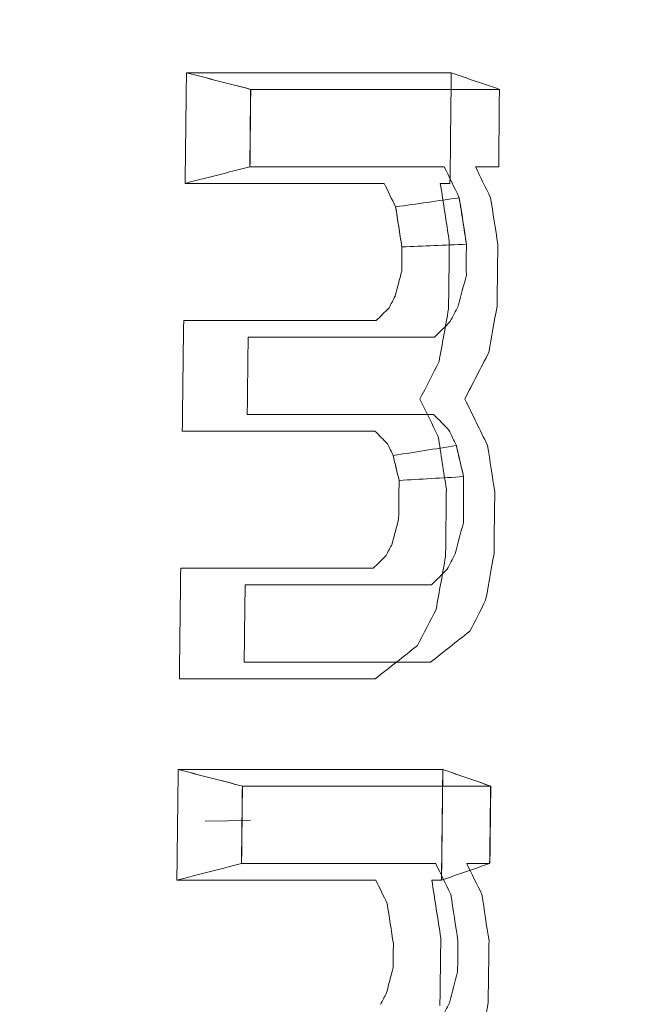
# Model space of a CAD drawing. Header units: millimetres. Extents: x -10 to 594, y 0 to 420.
# Tile 382 of 656: x 203.8652 to 203.9296, y 280.1017 to 280.2027. Entities that reach past the tile are written whole.
import ezdxf

# ---------------------------------------------------------------- set-up
doc = ezdxf.new("R2010")
doc.units = ezdxf.units.MM
doc.layers.add('1', color=7, linetype='Continuous', true_color=0xffffff)

msp = doc.modelspace()

# ---------------------------------------------------------------- linework, layer by layer
at = {"layer": '1', "color": 155, "linetype": 'Continuous', "lineweight": 18}
msp.add_line((203.88881, 280.12056), (203.88415, 280.12047), dxfattribs=at)
for points, knots in [([(203.87674, 278.47357), (203.79781, 278.47341), (203.64099, 278.50646), (203.34149, 278.70034), (203.01215, 279.17146), (202.74375, 280.01789), (202.64785, 281.01625), (202.74375, 282.01461), (203.01215, 282.86104), (203.34149, 283.33215), (203.64099, 283.52603), (203.79781, 283.55909), (203.87674, 283.55892)], [0, 0, 0, 0, 0.0625, 0.125, 0.25, 0.375, 0.5, 0.625, 0.75, 0.875, 0.9375, 1, 1, 1, 1]), ([(203.87674, 283.55892), (203.79781, 283.55909), (203.64099, 283.52603), (203.34149, 283.33215), (203.01215, 282.86104), (202.74375, 282.01461), (202.64785, 281.01625), (202.74375, 280.01789), (203.01215, 279.17146), (203.34149, 278.70034), (203.64099, 278.50646), (203.79781, 278.47341), (203.87674, 278.47357)], [0, 0, 0, 0, 0.0625, 0.125, 0.25, 0.375, 0.5, 0.625, 0.75, 0.875, 0.9375, 1, 1, 1, 1]), ([(203.89065, 278.4889), (203.81225, 278.48873), (203.6565, 278.52159), (203.35905, 278.7143), (203.032, 279.18258), (202.76552, 280.0239), (202.67033, 281.01625), (202.76552, 282.00859), (203.032, 282.84992), (203.35905, 283.31819), (203.6565, 283.51091), (203.81225, 283.54376), (203.89065, 283.54359)], [0, 0, 0, 0, 0.0625, 0.125, 0.25, 0.375, 0.5, 0.625, 0.75, 0.875, 0.9375, 1, 1, 1, 1]), ([(203.89065, 283.54359), (203.81225, 283.54376), (203.6565, 283.51091), (203.35905, 283.31819), (203.032, 282.84992), (202.76552, 282.00859), (202.67033, 281.01625), (202.76552, 280.0239), (203.032, 279.18258), (203.35905, 278.7143), (203.6565, 278.52159), (203.81225, 278.48873), (203.89065, 278.4889)], [0, 0, 0, 0, 0.0625, 0.125, 0.25, 0.375, 0.5, 0.625, 0.75, 0.875, 0.9375, 1, 1, 1, 1]), ([(203.9277, 283.34978), (203.85515, 283.34994), (203.71099, 283.3196), (203.43567, 283.14166), (203.13328, 282.7093), (202.88785, 281.93249), (202.80052, 281.01625), (202.88785, 280.1), (203.13328, 279.32319), (203.43567, 278.89083), (203.71099, 278.71289), (203.85515, 278.68255), (203.9277, 278.68271)], [0, 0, 0, 0, 0.0625, 0.125, 0.25, 0.375, 0.5, 0.625, 0.75, 0.875, 0.9375, 1, 1, 1, 1]), ([(203.9277, 278.68271), (203.85515, 278.68255), (203.71099, 278.71289), (203.43567, 278.89083), (203.13328, 279.32319), (202.88785, 280.1), (202.80052, 281.01625), (202.88785, 281.93249), (203.13328, 282.7093), (203.43567, 283.14166), (203.71099, 283.3196), (203.85515, 283.34994), (203.9277, 283.34978)], [0, 0, 0, 0, 0.0625, 0.125, 0.25, 0.375, 0.5, 0.625, 0.75, 0.875, 0.9375, 1, 1, 1, 1]), ([(204.40352, 278.79375), (204.33394, 278.7936), (204.19588, 278.82249), (203.93276, 278.99196), (203.64432, 279.40375), (203.41025, 280.1436), (203.32698, 281.01625), (203.41025, 281.88889), (203.64432, 282.62874), (203.93276, 283.04053), (204.19588, 283.21), (204.33394, 283.23889), (204.40352, 283.23875)], [0, 0, 0, 0, 0.0625, 0.125, 0.25, 0.375, 0.5, 0.625, 0.75, 0.875, 0.9375, 1, 1, 1, 1]), ([(204.40352, 283.23875), (204.40271, 283.23875), (204.40107, 283.23875), (204.39862, 283.23873), (204.39617, 283.23871), (204.39372, 283.23867), (204.39127, 283.23862), (204.38882, 283.23856), (204.38637, 283.23849), (204.38392, 283.23841), (204.38148, 283.23831), (204.37903, 283.2382), (204.37658, 283.23808), (204.37414, 283.23795), (204.37169, 283.23781), (204.36925, 283.23765), (204.36681, 283.23748), (204.36437, 283.2373), (204.36193, 283.23711), (204.35949, 283.23691), (204.35705, 283.23669), (204.35461, 283.23646), (204.35217, 283.23622), (204.34973, 283.23597), (204.34729, 283.23571), (204.34486, 283.23543), (204.34242, 283.23515), (204.33999, 283.23485), (204.33755, 283.23453), (204.33512, 283.23421), (204.33269, 283.23388), (204.33026, 283.23353), (204.32782, 283.23317), (204.32539, 283.2328), (204.32296, 283.23242), (204.32053, 283.23202), (204.31811, 283.23161), (204.31568, 283.2312), (204.31325, 283.23076), (204.31082, 283.23032), (204.3084, 283.22987), (204.30597, 283.2294), (204.30355, 283.22892), (204.30113, 283.22843), (204.2987, 283.22793), (204.29628, 283.22741), (204.29386, 283.22689), (204.29144, 283.22635), (204.28902, 283.2258), (204.2866, 283.22524), (204.28418, 283.22466), (204.28176, 283.22408), (204.27934, 283.22348), (204.27692, 283.22287), (204.27451, 283.22225), (204.27209, 283.22161), (204.26968, 283.22097), (204.26726, 283.22031), (204.26485, 283.21964), (204.26243, 283.21896), (204.26002, 283.21827), (204.25761, 283.21756), (204.2552, 283.21684), (204.25279, 283.21611), (204.25038, 283.21537), (204.24797, 283.21462), (204.24556, 283.21385), (204.24315, 283.21308), (204.24074, 283.21229), (204.23834, 283.21149), (204.23593, 283.21067), (204.23352, 283.20985), (204.23112, 283.20901), (204.22871, 283.20816), (204.22631, 283.2073), (204.22391, 283.20643), (204.2215, 283.20555), (204.2191, 283.20465), (204.2167, 283.20374), (204.2143, 283.20282), (204.2119, 283.20189), (204.2095, 283.20094), (204.2071, 283.19999), (204.2047, 283.19902), (204.2023, 283.19804), (204.1999, 283.19705), (204.18479, 283.19072), (204.15713, 283.17787), (204.1173, 283.15582), (204.07802, 283.13051), (204.03929, 283.10193), (203.99797, 283.06746), (203.95432, 283.02621), (203.90866, 282.97716), (203.86414, 282.9233), (203.82084, 282.86476), (203.77892, 282.80184), (203.73854, 282.73473), (203.69979, 282.66355), (203.6627, 282.5884), (203.62734, 282.50947), (203.59381, 282.42691), (203.56215, 282.34083), (203.52913, 282.2415), (203.49572, 282.1281), (203.46318, 281.99979), (203.43707, 281.87842), (203.41636, 281.76547), (203.40009, 281.66198), (203.38623, 281.55674), (203.37481, 281.44998), (203.36586, 281.34218), (203.35944, 281.23381), (203.35559, 281.12513), (203.35431, 281.01625), (203.35559, 280.90737), (203.35944, 280.79869), (203.36586, 280.69032), (203.37481, 280.58252), (203.38623, 280.47576), (203.40009, 280.37052), (203.41635, 280.26703), (203.435, 280.16536), (203.45597, 280.06574), (203.47923, 279.96839), (203.50473, 279.87344), (203.53242, 279.78108), (203.56215, 279.69166), (203.5938, 279.60559), (203.62734, 279.52303), (203.66269, 279.44409), (203.69978, 279.36894), (203.73854, 279.29777), (203.77891, 279.23066), (203.82084, 279.16773), (203.86414, 279.1092), (203.90865, 279.05534), (203.95432, 279.00629), (204.00109, 278.96208), (204.04887, 278.92281), (204.09755, 278.8886), (204.14711, 278.8595), (204.18209, 278.84287), (204.20193, 278.8346), (204.20637, 278.83279), (204.2108, 278.83103), (204.21523, 278.8293), (204.21967, 278.82762), (204.22411, 278.82598), (204.22855, 278.82438), (204.233, 278.82282), (204.23744, 278.8213), (204.24189, 278.81982), (204.24634, 278.81838), (204.25079, 278.81698), (204.25525, 278.81563), (204.2597, 278.81431), (204.26416, 278.81304), (204.26862, 278.8118), (204.27309, 278.81061), (204.27755, 278.80946), (204.28202, 278.80834), (204.28649, 278.80727), (204.29096, 278.80624), (204.29543, 278.80525), (204.29991, 278.8043), (204.30439, 278.8034), (204.30887, 278.80253), (204.31335, 278.8017), (204.31784, 278.80092), (204.32233, 278.80017), (204.32682, 278.79947), (204.33131, 278.79881), (204.33581, 278.79818), (204.3403, 278.7976), (204.3448, 278.79706), (204.34931, 278.79656), (204.35381, 278.7961), (204.35832, 278.79568), (204.36283, 278.7953), (204.36734, 278.79497), (204.37185, 278.79467), (204.37637, 278.79442), (204.38089, 278.7942), (204.38541, 278.79403), (204.38994, 278.79389), (204.39446, 278.7938), (204.39899, 278.79375), (204.40201, 278.79375), (204.40352, 278.79375)], [0, 0, 0, 0, 0.000746, 0.001492, 0.002237, 0.002983, 0.003728, 0.004473, 0.005218, 0.005962, 0.006707, 0.007451, 0.008195, 0.008939, 0.009683, 0.010427, 0.01117, 0.011913, 0.012657, 0.0134, 0.014143, 0.014885, 0.015628, 0.016371, 0.017113, 0.017855, 0.018598, 0.01934, 0.020082, 0.020824, 0.021566, 0.022307, 0.023049, 0.023791, 0.024532, 0.025274, 0.026015, 0.026757, 0.027498, 0.028239, 0.02898, 0.029722, 0.030463, 0.031204, 0.031945, 0.032686, 0.033427, 0.034168, 0.034909, 0.03565, 0.036391, 0.037132, 0.037874, 0.038615, 0.039356, 0.040097, 0.040838, 0.041579, 0.04232, 0.043062, 0.043803, 0.044545, 0.045286, 0.046027, 0.046769, 0.047511, 0.048252, 0.048994, 0.049736, 0.050478, 0.05122, 0.051962, 0.052705, 0.053447, 0.054189, 0.054932, 0.055675, 0.056418, 0.057161, 0.057904, 0.058647, 0.05939, 0.060134, 0.060878, 0.061621, 0.062365, 0.06311, 0.075698, 0.088229, 0.100725, 0.113207, 0.125697, 0.14129, 0.156857, 0.172441, 0.188081, 0.20372, 0.219302, 0.234867, 0.250452, 0.266047, 0.281627, 0.297231, 0.312895, 0.333766, 0.354549, 0.375329, 0.390906, 0.406468, 0.422052, 0.437697, 0.453344, 0.468917, 0.484456, 0.499999, 0.515541, 0.531079, 0.546652, 0.5623, 0.577944, 0.593528, 0.60909, 0.624668, 0.640257, 0.655835, 0.67144, 0.687107, 0.70277, 0.718373, 0.733954, 0.74955, 0.765134, 0.780698, 0.796281, 0.811921, 0.82756, 0.843143, 0.858711, 0.874306, 0.889914, 0.905519, 0.921164, 0.93689, 0.938265, 0.93964, 0.941013, 0.942387, 0.94376, 0.945132, 0.946504, 0.947876, 0.949247, 0.950618, 0.951989, 0.953359, 0.954729, 0.956099, 0.957469, 0.958839, 0.960208, 0.961578, 0.962947, 0.964317, 0.965686, 0.967055, 0.968425, 0.969794, 0.971164, 0.972534, 0.973903, 0.975274, 0.976644, 0.978014, 0.979385, 0.980756, 0.982128, 0.9835, 0.984872, 0.986244, 0.987618, 0.988991, 0.990365, 0.99174, 0.993115, 0.994491, 0.995867, 0.997244, 0.998622, 1, 1, 1, 1]), ([(203.90936, 280.19721), (203.90484, 280.19721), (203.8958, 280.19721), (203.88675, 280.19721), (203.88223, 280.19721)], [0, 0, 0, 0, 0.500114, 1, 1, 1, 1]), ([(203.91429, 280.19551), (203.91125, 280.19551), (203.90276, 280.19551), (203.89427, 280.19551), (203.88882, 280.19551)], [0, 0, 0, 0, 0.358282, 1, 1, 1, 1]), ([(203.88874, 280.18757), (203.89418, 280.18757), (203.90082, 280.18757), (203.90746, 280.18757), (203.90865, 280.18757)], [0, 0, 0, 0, 0.820215, 1, 1, 1, 1]), ([(203.91091, 280.17962), (203.91079, 280.18042), (203.91054, 280.18201), (203.9103, 280.18359), (203.91017, 280.18438)], [0, 0, 0, 0, 0.503105, 1, 1, 1, 1]), ([(203.90366, 280.18346), (203.90377, 280.1828), (203.90398, 280.18143), (203.90419, 280.18005), (203.9043, 280.17935)], [0, 0, 0, 0, 0.485197, 1, 1, 1, 1]), ([(203.91092, 280.17963), (203.91092, 280.17956), (203.91092, 280.17941), (203.91091, 280.17914), (203.9109, 280.1788), (203.91088, 280.17843), (203.91087, 280.17803), (203.91087, 280.17765), (203.91089, 280.17722), (203.9109, 280.17683), (203.91091, 280.17656), (203.91091, 280.17646)], [0, 0, 0, 0, 0.064974, 0.148061, 0.249291, 0.393052, 0.498824, 0.622269, 0.749059, 0.90448, 1, 1, 1, 1]), ([(203.90765, 280.17011), (203.90672, 280.17011), (203.90036, 280.17011), (203.89399, 280.17011), (203.88856, 280.17011)], [0, 0, 0, 0, 0.145833, 1, 1, 1, 1]), ([(203.88846, 280.16217), (203.8939, 280.16217), (203.90026, 280.16217), (203.90662, 280.16217), (203.90755, 280.16217)], [0, 0, 0, 0, 0.854167, 1, 1, 1, 1]), ([(203.91063, 280.1558), (203.9105, 280.15634), (203.91025, 280.1574), (203.90999, 280.15846), (203.90987, 280.15898)], [0, 0, 0, 0, 0.505514, 1, 1, 1, 1]), ([(203.9034, 280.15797), (203.90351, 280.15753), (203.90371, 280.15667), (203.90392, 280.15582), (203.90402, 280.15541)], [0, 0, 0, 0, 0.521607, 1, 1, 1, 1]), ([(203.91063, 280.15582), (203.91063, 280.15549), (203.91062, 280.1547), (203.91062, 280.15344), (203.91061, 280.15218), (203.9106, 280.15139), (203.9106, 280.15106)], [0, 0, 0, 0, 0.208346, 0.5, 0.791658, 1, 1, 1, 1]), ([(203.90734, 280.14471), (203.90641, 280.14471), (203.90005, 280.14471), (203.89368, 280.14471), (203.88825, 280.14471)], [0, 0, 0, 0, 0.145833, 1, 1, 1, 1]), ([(203.88815, 280.13677), (203.89358, 280.13677), (203.89995, 280.13677), (203.90631, 280.13677), (203.90724, 280.13677)], [0, 0, 0, 0, 0.854167, 1, 1, 1, 1]), ([(203.9085, 280.12577), (203.90398, 280.12577), (203.89495, 280.12577), (203.88591, 280.12577), (203.88139, 280.12577)], [0, 0, 0, 0, 0.50009, 1, 1, 1, 1]), ([(203.90835, 280.11443), (203.90838, 280.11632), (203.90843, 280.1201), (203.90847, 280.12388), (203.9085, 280.12577)], [0, 0, 0, 0, 0.499987, 1, 1, 1, 1]), ([(203.88797, 280.12407), (203.8922, 280.12407), (203.90068, 280.12407), (203.90917, 280.12407), (203.91341, 280.12407)], [0, 0, 0, 0, 0.499582, 1, 1, 1, 1]), ([(203.91341, 280.12407), (203.91037, 280.12407), (203.90189, 280.12407), (203.89341, 280.12407), (203.88797, 280.12407)], [0, 0, 0, 0, 0.358534, 1, 1, 1, 1]), ([(203.88788, 280.11613), (203.89331, 280.11613), (203.89994, 280.11613), (203.90657, 280.11613), (203.90777, 280.11613)], [0, 0, 0, 0, 0.820132, 1, 1, 1, 1])]:
    msp.add_open_spline(points, degree=3, knots=knots, dxfattribs=at)
for points, degree in [([(203.8664, 279.73949), (203.84234, 279.79248), (203.81629, 279.93097), (203.81629, 280.08089), (203.84233, 280.21941), (203.89045, 280.32543), (203.95333, 280.38282), (204.0214, 280.38283), (204.08429, 280.32547), (204.10836, 280.27245)], 2), ([(204.10836, 280.27245), (204.1044, 280.28117), (204.09609, 280.29775), (204.08259, 280.31982), (204.06816, 280.33886), (204.05296, 280.3547), (204.03713, 280.36718), (204.02081, 280.37618), (204.00418, 280.38162), (203.98738, 280.38343), (203.97058, 280.38162), (203.95395, 280.37618), (203.93764, 280.36718), (203.9218, 280.3547), (203.9066, 280.33886), (203.89218, 280.31982), (203.87867, 280.29775), (203.86621, 280.27288), (203.85491, 280.24543), (203.8449, 280.21568), (203.83625, 280.1839), (203.82906, 280.15042), (203.82339, 280.11554), (203.81931, 280.07961), (203.81684, 280.04296), (203.81601, 280.00597), (203.81684, 279.96897), (203.81931, 279.93233), (203.82339, 279.89639), (203.82906, 279.86152), (203.83625, 279.82803), (203.8449, 279.79626), (203.85491, 279.7665), (203.86244, 279.74821), (203.8664, 279.73949)], 3), ([(203.85584, 279.75295), (203.85208, 279.76123), (203.84493, 279.77861), (203.83542, 279.80686), (203.82721, 279.83702), (203.82038, 279.86882), (203.815, 279.90193), (203.81112, 279.93605), (203.80878, 279.97084), (203.808, 280.00597), (203.80878, 280.04109), (203.81112, 280.07588), (203.815, 280.11), (203.82038, 280.14312), (203.82721, 280.17491), (203.83542, 280.20508), (203.84493, 280.23333), (203.85565, 280.25939), (203.86748, 280.283), (203.88031, 280.30396), (203.894, 280.32204), (203.90844, 280.33707), (203.92347, 280.34892), (203.93896, 280.35747), (203.95476, 280.36263), (203.9707, 280.36436), (203.98665, 280.36263), (204.00245, 280.35747), (204.01793, 280.34892), (204.03297, 280.33707), (204.0474, 280.32204), (204.0611, 280.30396), (204.07392, 280.283), (204.08181, 280.26726), (204.08557, 280.25898)], 3), ([(203.8664, 279.73949), (203.87036, 279.73077), (203.87867, 279.71418), (203.89218, 279.69212), (203.9066, 279.67307), (203.9218, 279.65723), (203.93764, 279.64475), (203.95395, 279.63575), (203.97058, 279.63032), (203.98738, 279.6285), (204.00418, 279.63032), (204.02081, 279.63575), (204.03713, 279.64475), (204.05296, 279.65723), (204.06816, 279.67307), (204.08259, 279.69212), (204.09609, 279.71418), (204.10856, 279.73906), (204.11985, 279.7665), (204.12987, 279.79626), (204.13851, 279.82803), (204.1457, 279.86152), (204.15137, 279.89639), (204.15545, 279.93233), (204.15792, 279.96897), (204.15875, 280.00597), (204.15792, 280.04296), (204.15545, 280.07961), (204.15137, 280.11554), (204.1457, 280.15042), (204.13851, 280.1839), (204.12987, 280.21568), (204.11985, 280.24543), (204.11232, 280.26373), (204.10836, 280.27245)], 3), ([(204.10836, 280.27245), (204.13242, 280.21945), (204.15847, 280.08097), (204.15848, 279.93104), (204.13243, 279.79252), (204.08431, 279.6865), (204.02143, 279.62911), (203.95337, 279.6291), (203.89047, 279.68647), (203.8664, 279.73949)], 2), ([(204.08557, 280.25898), (204.08933, 280.2507), (204.09648, 280.23333), (204.10599, 280.20508), (204.1142, 280.17491), (204.12102, 280.14312), (204.1264, 280.11), (204.13028, 280.07588), (204.13263, 280.04109), (204.13341, 280.00597), (204.13263, 279.97084), (204.13028, 279.93605), (204.1264, 279.90193), (204.12102, 279.86882), (204.1142, 279.83702), (204.10599, 279.80686), (204.09648, 279.77861), (204.08575, 279.75255), (204.07392, 279.72893), (204.0611, 279.70798), (204.0474, 279.6899), (204.03297, 279.67486), (204.01793, 279.66301), (204.00245, 279.65446), (203.98665, 279.6493), (203.9707, 279.64758), (203.95476, 279.6493), (203.93896, 279.65446), (203.92347, 279.66301), (203.90844, 279.67486), (203.894, 279.6899), (203.88031, 279.70798), (203.86748, 279.72893), (203.8596, 279.74467), (203.85584, 279.75295)], 3), ([(203.88223, 280.19721), (203.88219, 280.19343), (203.88214, 280.18965), (203.8821, 280.18587)], 3), ([(203.8821, 280.18587), (203.88215, 280.18965), (203.88219, 280.19343), (203.88223, 280.19721)], 3), ([(203.88223, 280.19721), (203.88443, 280.19664), (203.88662, 280.19607), (203.88882, 280.19551)], 3), ([(203.88881, 280.19551), (203.88662, 280.19608), (203.88442, 280.19664), (203.88223, 280.19721)], 3), ([(203.88223, 280.19721), (203.89128, 280.19721), (203.90032, 280.19721), (203.90936, 280.19721)], 3), ([(203.90936, 280.19721), (203.90932, 280.19343), (203.90928, 280.18965), (203.90923, 280.18587)], 3), ([(203.91429, 280.19551), (203.91265, 280.19607), (203.911, 280.19664), (203.90936, 280.19721)], 3), ([(203.88873, 280.18757), (203.88875, 280.19022), (203.88878, 280.19286), (203.88881, 280.19551)], 3), ([(203.88882, 280.19551), (203.88879, 280.19286), (203.88877, 280.19022), (203.88874, 280.18757)], 3), ([(203.88882, 280.19551), (203.89731, 280.19551), (203.9058, 280.19551), (203.91429, 280.19551)], 3), ([(203.91422, 280.18757), (203.91425, 280.19022), (203.91427, 280.19286), (203.91429, 280.19551)], 3), ([(203.8821, 280.18587), (203.88431, 280.18644), (203.88652, 280.187), (203.88873, 280.18757)], 3), ([(203.90865, 280.18757), (203.90916, 280.18651), (203.90967, 280.18545), (203.91018, 280.1844)], 3), ([(203.91184, 280.18757), (203.91263, 280.18757), (203.91343, 280.18757), (203.91422, 280.18757)], 3), ([(203.91339, 280.1844), (203.91287, 280.18545), (203.91235, 280.18651), (203.91184, 280.18757)], 3), ([(203.90249, 280.18587), (203.8957, 280.18587), (203.8889, 280.18587), (203.8821, 280.18587)], 3), ([(203.90366, 280.18346), (203.90327, 280.18427), (203.90288, 280.18507), (203.90249, 280.18587)], 3), ([(203.90824, 280.18587), (203.90855, 280.18388), (203.90886, 280.1819), (203.90916, 280.17991)], 3), ([(203.90923, 280.18587), (203.9089, 280.18587), (203.90857, 280.18587), (203.90824, 280.18587)], 3), ([(203.91017, 280.18438), (203.908, 280.18408), (203.90583, 280.18377), (203.90366, 280.18346)], 3), ([(203.91018, 280.1844), (203.91043, 280.18281), (203.91068, 280.18122), (203.91092, 280.17963)], 3), ([(203.91413, 280.17963), (203.91388, 280.18122), (203.91364, 280.18281), (203.91339, 280.1844)], 3), ([(203.9043, 280.17935), (203.90409, 280.18072), (203.90388, 280.18209), (203.90366, 280.18346)], 3), ([(203.90428, 280.17687), (203.90429, 280.1777), (203.90429, 280.17852), (203.9043, 280.17935)], 3), ([(203.9043, 280.17935), (203.9065, 280.17944), (203.90871, 280.17953), (203.91091, 280.17962)], 3), ([(203.90916, 280.17991), (203.90914, 280.17761), (203.90911, 280.17531), (203.90908, 280.173)], 3), ([(203.91405, 280.17328), (203.91408, 280.1754), (203.9141, 280.17752), (203.91413, 280.17963)], 3), ([(203.9036, 280.1743), (203.90383, 280.17516), (203.90405, 280.17601), (203.90428, 280.17687)], 3), ([(203.91091, 280.17646), (203.91063, 280.1754), (203.91035, 280.17434), (203.91007, 280.17328)], 3), ([(203.90299, 280.1731), (203.90319, 280.1735), (203.9034, 280.1739), (203.9036, 280.1743)], 3), ([(203.90168, 280.17181), (203.90211, 280.17224), (203.90255, 280.17267), (203.90299, 280.1731)], 3), ([(203.90908, 280.173), (203.90876, 280.1712), (203.90844, 280.16939), (203.90811, 280.16759)], 3), ([(203.91007, 280.17328), (203.9098, 280.17275), (203.90953, 280.17222), (203.90926, 280.1717)], 3), ([(203.9132, 280.16852), (203.91348, 280.17011), (203.91377, 280.1717), (203.91405, 280.17328)], 3), ([(203.88181, 280.16047), (203.88186, 280.16425), (203.8819, 280.16803), (203.88195, 280.17181)], 3), ([(203.88195, 280.17181), (203.88852, 280.17181), (203.8951, 280.17181), (203.90168, 280.17181)], 3), ([(203.90926, 280.1717), (203.90872, 280.17117), (203.90819, 280.17064), (203.90765, 280.17011)], 3), ([(203.88856, 280.17011), (203.88852, 280.16746), (203.88849, 280.16482), (203.88846, 280.16217)], 3), ([(203.91075, 280.16376), (203.91157, 280.16535), (203.91238, 280.16693), (203.9132, 280.16852)], 3), ([(203.90811, 280.16759), (203.90746, 280.16631), (203.9068, 280.16503), (203.90615, 280.16376)], 3), ([(203.90615, 280.16376), (203.90677, 280.16248), (203.9074, 280.1612), (203.90802, 280.15993)], 3), ([(203.91308, 280.159), (203.9123, 280.16058), (203.91153, 280.16217), (203.91075, 280.16376)], 3), ([(203.90755, 280.16217), (203.90808, 280.16164), (203.9086, 280.16111), (203.90912, 280.16058)], 3), ([(203.90154, 280.16047), (203.89497, 280.16047), (203.88839, 280.16047), (203.88181, 280.16047)], 3), ([(203.90282, 280.15918), (203.9024, 280.15961), (203.90197, 280.16004), (203.90154, 280.16047)], 3), ([(203.90802, 280.15993), (203.9083, 280.15812), (203.90858, 280.15632), (203.90886, 280.15451)], 3), ([(203.90912, 280.16058), (203.90937, 280.16005), (203.90963, 280.15952), (203.90988, 280.159)], 3), ([(203.90341, 280.15797), (203.90321, 280.15837), (203.90302, 280.15878), (203.90282, 280.15918)], 3), ([(203.90987, 280.15898), (203.90771, 280.15864), (203.90556, 280.15831), (203.9034, 280.15797)], 3), ([(203.90988, 280.159), (203.91013, 280.15794), (203.91038, 280.15688), (203.91063, 280.15582)], 3), ([(203.91382, 280.15423), (203.91357, 280.15582), (203.91333, 280.15741), (203.91308, 280.159)], 3), ([(203.90402, 280.15541), (203.90381, 280.15627), (203.90361, 280.15712), (203.90341, 280.15797)], 3), ([(203.90402, 280.15541), (203.90622, 280.15554), (203.90842, 280.15567), (203.91063, 280.1558)], 3), ([(203.90397, 280.15147), (203.90399, 280.15278), (203.904, 280.1541), (203.90402, 280.15541)], 3), ([(203.90886, 280.15451), (203.90883, 280.15221), (203.9088, 280.14991), (203.90878, 280.1476)], 3), ([(203.91374, 280.14788), (203.91376, 280.15), (203.91379, 280.15212), (203.91382, 280.15423)], 3), ([(203.9033, 280.1489), (203.90352, 280.14976), (203.90375, 280.15061), (203.90397, 280.15147)], 3), ([(203.9106, 280.15106), (203.91032, 280.15), (203.91004, 280.14894), (203.90976, 280.14788)], 3), ([(203.90268, 280.1477), (203.90289, 280.1481), (203.90309, 280.1485), (203.9033, 280.1489)], 3), ([(203.90137, 280.14641), (203.90181, 280.14684), (203.90225, 280.14727), (203.90268, 280.1477)], 3), ([(203.90976, 280.14788), (203.90949, 280.14735), (203.90922, 280.14682), (203.90895, 280.1463)], 3), ([(203.91288, 280.14312), (203.91317, 280.14471), (203.91345, 280.1463), (203.91374, 280.14788)], 3), ([(203.90878, 280.1476), (203.90845, 280.1458), (203.90813, 280.14399), (203.90781, 280.14219)], 3), ([(203.88151, 280.13507), (203.88156, 280.13885), (203.8816, 280.14263), (203.88165, 280.14641)], 3), ([(203.88165, 280.14641), (203.88822, 280.14641), (203.8948, 280.14641), (203.90137, 280.14641)], 3), ([(203.90895, 280.1463), (203.90841, 280.14577), (203.90787, 280.14524), (203.90734, 280.14471)], 3), ([(203.88825, 280.14471), (203.88821, 280.14206), (203.88818, 280.13942), (203.88815, 280.13677)], 3), ([(203.91125, 280.13995), (203.9118, 280.141), (203.91234, 280.14206), (203.91288, 280.14312)], 3), ([(203.90781, 280.14219), (203.90717, 280.14095), (203.90654, 280.13972), (203.90591, 280.13849)], 3), ([(203.90724, 280.13677), (203.90857, 280.13783), (203.90991, 280.13889), (203.91125, 280.13995)], 3), ([(203.90591, 280.13849), (203.90447, 280.13735), (203.90302, 280.13621), (203.90158, 280.13507)], 3), ([(203.90158, 280.13507), (203.89489, 280.13507), (203.8882, 280.13507), (203.88151, 280.13507)], 3), ([(203.88139, 280.12577), (203.88134, 280.12199), (203.8813, 280.11821), (203.88125, 280.11443)], 3), ([(203.88125, 280.11443), (203.8813, 280.11821), (203.88135, 280.12199), (203.88139, 280.12577)], 3), ([(203.88139, 280.12577), (203.88358, 280.1252), (203.88577, 280.12464), (203.88797, 280.12407)], 3), ([(203.88796, 280.12407), (203.88577, 280.12464), (203.88358, 280.12521), (203.88139, 280.12577)], 3), ([(203.88139, 280.12577), (203.89043, 280.12577), (203.89947, 280.12577), (203.9085, 280.12577)], 3), ([(203.9085, 280.12577), (203.90845, 280.12199), (203.90841, 280.11821), (203.90836, 280.11443)], 3), ([(203.9085, 280.12577), (203.91013, 280.12521), (203.91176, 280.12464), (203.91339, 280.12407)], 3), ([(203.91341, 280.12407), (203.91177, 280.12464), (203.91014, 280.1252), (203.9085, 280.12577)], 3), ([(203.88787, 280.11613), (203.8879, 280.11878), (203.88793, 280.12143), (203.88796, 280.12407)], 3), ([(203.88797, 280.12407), (203.88794, 280.12142), (203.88791, 280.11878), (203.88788, 280.11613)], 3), ([(203.91339, 280.12407), (203.91336, 280.12143), (203.91333, 280.11878), (203.91329, 280.11613)], 3), ([(203.91332, 280.11613), (203.91335, 280.11878), (203.91338, 280.12142), (203.91341, 280.12407)], 3), ([(203.88125, 280.11443), (203.88346, 280.115), (203.88566, 280.11557), (203.88787, 280.11613)], 3), ([(203.90777, 280.11613), (203.90828, 280.11507), (203.9088, 280.11402), (203.90932, 280.11296)], 3), ([(203.91329, 280.11613), (203.91165, 280.11557), (203.91, 280.115), (203.90835, 280.11443)], 3), ([(203.9125, 280.11296), (203.91198, 280.11402), (203.91146, 280.11507), (203.91095, 280.11613)], 3), ([(203.91095, 280.11613), (203.91174, 280.11613), (203.91253, 280.11613), (203.91332, 280.11613)], 3), ([(203.90162, 280.11443), (203.89483, 280.11443), (203.88804, 280.11443), (203.88125, 280.11443)], 3), ([(203.9028, 280.11203), (203.90241, 280.11283), (203.90202, 280.11363), (203.90162, 280.11443)], 3), ([(203.90737, 280.11443), (203.90768, 280.11245), (203.90798, 280.11046), (203.90829, 280.10848)], 3), ([(203.90836, 280.11443), (203.90803, 280.11443), (203.9077, 280.11443), (203.90737, 280.11443)], 3), ([(203.90932, 280.11296), (203.90956, 280.11137), (203.9098, 280.10978), (203.91005, 280.1082)], 3), ([(203.91323, 280.1082), (203.91298, 280.10978), (203.91274, 280.11137), (203.9125, 280.11296)], 3), ([(203.90343, 280.10791), (203.90322, 280.10928), (203.90301, 280.11066), (203.9028, 280.11203)], 3), ([(203.90829, 280.10848), (203.90826, 280.10617), (203.90823, 280.10387), (203.9082, 280.10156)], 3), ([(203.9034, 280.10543), (203.90341, 280.10626), (203.90342, 280.10709), (203.90343, 280.10791)], 3), ([(203.91005, 280.1082), (203.91003, 280.10714), (203.91002, 280.10608), (203.91001, 280.10502)], 3), ([(203.91314, 280.10185), (203.91317, 280.10396), (203.9132, 280.10608), (203.91323, 280.1082)], 3), ([(203.90273, 280.10287), (203.90295, 280.10372), (203.90318, 280.10458), (203.9034, 280.10543)], 3), ([(203.91001, 280.10502), (203.90973, 280.10396), (203.90945, 280.1029), (203.90917, 280.10185)], 3), ([(203.90211, 280.10167), (203.90232, 280.10207), (203.90252, 280.10247), (203.90273, 280.10287)], 3), ([(203.90917, 280.10185), (203.9089, 280.10132), (203.90863, 280.10079), (203.90835, 280.10026)], 3), ([(203.91229, 280.09708), (203.91257, 280.09867), (203.91286, 280.10026), (203.91314, 280.10185)], 3)]:
    msp.add_open_spline(points, degree=degree, dxfattribs=at)

doc.saveas('drawing.dxf')
